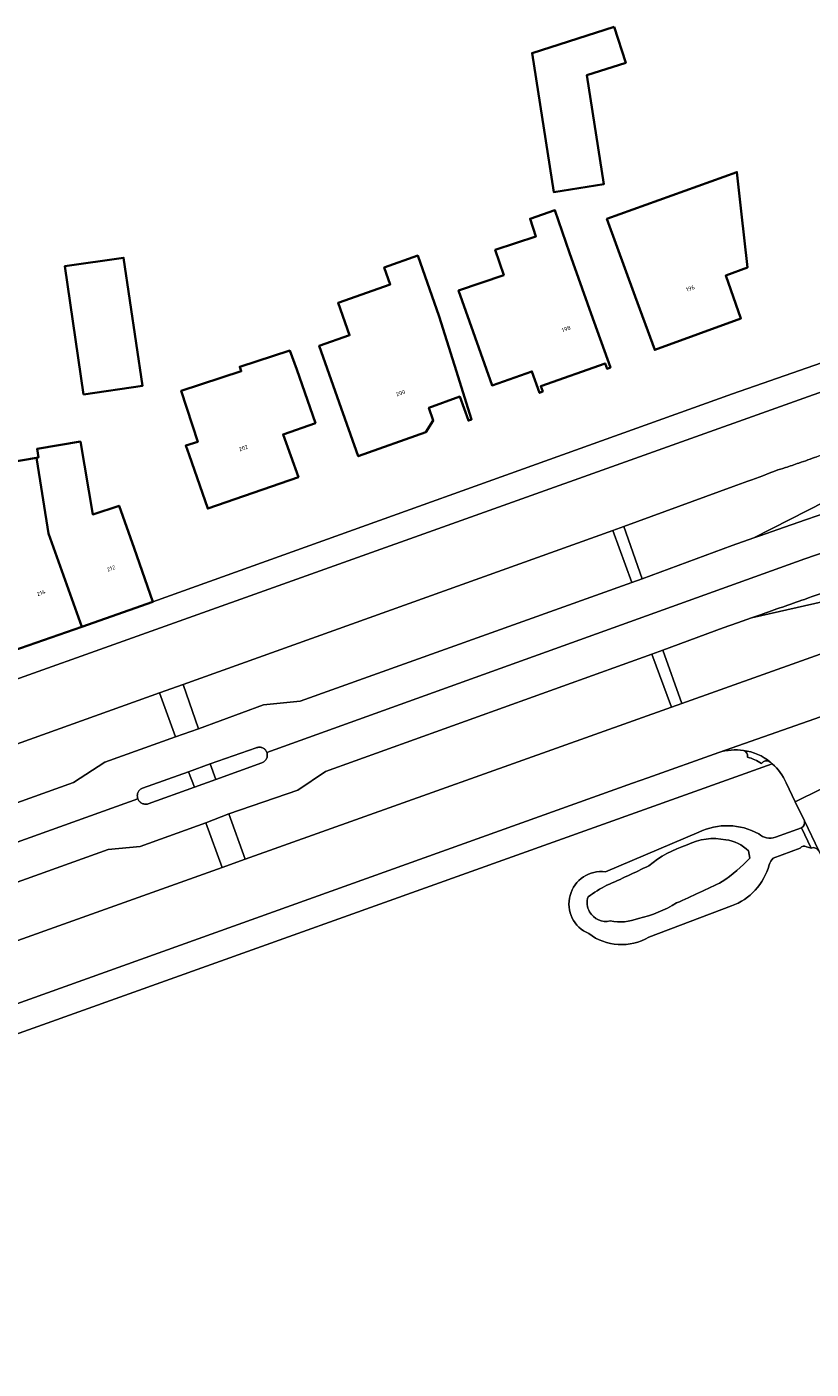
# Model space of a CAD drawing. Header units: metres. Extents: x 197700 to 204338, y 317132 to 325229.
# Tile 280 of 656: x 200072 to 200141, y 319517 to 319635. Entities that reach past the tile are written whole.
import ezdxf
from ezdxf.enums import TextEntityAlignment as Align

# ---------------------------------------------------------------- set-up
doc = ezdxf.new("R2010")
doc.units = ezdxf.units.M
for name, color, linetype, lineweight in [('B-WE-GR-GRAS-GV', 60, 'Continuous', 13), ('B-WE-OG-BEBOUWING-GV', 7, 'Continuous', 35), ('B-WE-OG-BEBOUWING-T18', 10, 'Continuous', 18), ('B-WE-OG-TERREIN_CULTUURSCHEIDING-GV', 7, 'Continuous', 18), ('B-WE-OG-TERREIN_ERF-GV', 7, 'Continuous', 18), ('B-WE-OG-WATER_GREPPEL-GV', 160, 'Continuous', 18), ('B-WE-VH-VERHARDING_ASFALT-GV', 252, 'Continuous', 18), ('B-WE-VH-VERHARDING_BETONSTRAATSTEEN-GV', 252, 'Continuous', 18), ('B-WE-VH-VERHARDING_TEGEL-GV', 252, 'Continuous', 18)]:
    doc.layers.add(name, color=color, linetype=linetype, lineweight=lineweight)
doc.styles.add('NLCS-ISO-M200-T18', font='NLCS-ISO.ttf', dxfattribs={"height": 0.36})

msp = doc.modelspace()

# ---------------------------------------------------------------- linework, layer by layer
at = {"layer": 'B-WE-GR-GRAS-GV'}
for points in [[(200137.172, 319570.619), (200057.348, 319542.069), (200031.049, 319532.703), (200028.425, 319531.778), (200028.552, 319531.065)], [(200139.995, 319565.592), (200139.184, 319567.282), (200138.385, 319568.937)], [(200122.515, 319561.119), (200130.709, 319564.601)], [(200137.458, 319564.161), (200139.747, 319564.99)], [(200139.615, 319563.212), (200137.252, 319562.316)], [(200140.591, 319563.212), (200140.195, 319563.315)], [(200133.593, 319558.121), (200126.324, 319555.377)]]:
    msp.add_lwpolyline(points, dxfattribs=at)
for points in [[(200138.385, 319568.937, 0.1088066), (200137.172, 319570.619)], [(200139.747, 319564.99, 0.3480494), (200139.995, 319565.592)], [(200130.709, 319564.601, -0.2442808), (200135.982, 319564.455)], [(200135.982, 319564.455, 0.2773033), (200137.458, 319564.161)], [(200140.195, 319563.315, 0.4019093), (200139.615, 319563.212)], [(200141.265, 319562.951, 0.3728049), (200140.591, 319563.212)], [(200137.252, 319562.316, 0.1362414), (200136.894, 319561.719)], [(200121.042, 319555.688, -0.8745342), (200122.515, 319561.119)], [(200136.894, 319561.719, -0.2436129), (200133.593, 319558.121)], [(200126.324, 319555.377, -0.3027246), (200121.042, 319555.688)]]:
    msp.add_lwpolyline(points, format="xyb", dxfattribs=at)
at = {"layer": 'B-WE-OG-BEBOUWING-GV'}
for points in [[(200123.279, 319635.374), (200116.062, 319633.063), (200117.968, 319620.853), (200122.365, 319621.539), (200120.868, 319631.127), (200124.288, 319632.223)], [(200125.128, 319611.685), (200126.844, 319606.989), (200134.412, 319609.755), (200133.09, 319613.514), (200134.992, 319614.216), (200134.426, 319619.184), (200134.069, 319622.604), (200122.642, 319618.488)], [(200110.891, 319608.576), (200112.554, 319603.86), (200116.043, 319605.09), (200116.718, 319603.209), (200117.003, 319603.335), (200116.839, 319603.808), (200122.481, 319605.801), (200122.649, 319605.331), (200122.941, 319605.435), (200121.257, 319610.143), (200119.339, 319615.506), (200118.072, 319619.257), (200115.882, 319618.517), (200116.406, 319616.964), (200112.828, 319615.765), (200113.573, 319613.558), (200109.607, 319612.219)], [(200076.645, 319603.066), (200081.82, 319603.815), (200080.16, 319615.079), (200074.984, 319614.33)], [(200099.116, 319602.358), (200100.782, 319597.644), (200106.723, 319599.744), (200107.378, 319600.781), (200106.99, 319601.906), (200109.71, 319602.886), (200110.462, 319600.778), (200110.75, 319600.869), (200109.244, 319605.637), (200107.888, 319609.93), (200106.007, 319615.267), (200103.068, 319614.231), (200103.592, 319612.744), (200099.012, 319611.119), (200100.021, 319608.275), (200097.354, 319607.343)], [(200066.725, 319591.117), (200068.783, 319585.243), (200070.436, 319580.525), (200076.488, 319582.645), (200073.545, 319590.853), (200072.538, 319597.334), (200072.517, 319597.507), (200068.207, 319596.779), (200067.745, 319599.511), (200068.311, 319599.607), (200066.703, 319609.125), (200062.57, 319608.426), (200063.811, 319601.082), (200063.956, 319601.107), (200064.359, 319598.774), (200064.887, 319595.721), (200065.627, 319591.508), (200065.738, 319590.797)], [(200095.378, 319605.273), (200094.763, 319606.925), (200090.365, 319605.507), (200090.495, 319605.105), (200085.222, 319603.401), (200086.672, 319598.914), (200085.627, 319598.578), (200085.914, 319597.755), (200087.56, 319593.034), (200095.519, 319595.808), (200094.184, 319599.562), (200097.023, 319600.551)], [(200082.729, 319584.832), (200081.075, 319589.551), (200079.765, 319593.287), (200077.445, 319592.522), (200076.362, 319598.933), (200072.553, 319598.29), (200072.68, 319597.535), (200072.517, 319597.507), (200072.538, 319597.334), (200073.545, 319590.853), (200076.488, 319582.645)]]:
    msp.add_lwpolyline(points, close=True, dxfattribs=at)
at = {"layer": 'B-WE-OG-TERREIN_CULTUURSCHEIDING-GV'}
for points in [[(200133.729, 319594.973), (200124.125, 319591.477), (200125.741, 319586.878), (200133.657, 319589.798), (200135.554, 319590.462), (200143.427, 319594.495), (200142.312, 319598.026), (200141.637, 319597.793), (200141.089, 319597.601)], [(200137.457, 319596.356), (200136.901, 319596.139), (200136.343, 319595.925)], [(200088.819, 319561.49), (200087.393, 319565.428), (200081.612, 319563.353), (200078.795, 319563.088), (200022.306, 319542.818)], [(200130.709, 319564.601), (200122.515, 319561.119)], [(200140.195, 319563.315), (200140.591, 319563.212), (200139.747, 319564.99), (200137.458, 319564.161)], [(200137.252, 319562.316), (200139.615, 319563.212)], [(200135.084, 319562.958), (200135.198, 319562.322)], [(200024.579, 319538.554), (200088.819, 319561.49)], [(200126.324, 319555.377), (200133.593, 319558.121)]]:
    msp.add_lwpolyline(points, dxfattribs=at)
for points in [[(200141.089, 319597.601, -0.0058888), (200139.519, 319597.038)], [(200138.332, 319596.639, 0.0123848), (200137.457, 319596.356)], [(200139.519, 319597.038, -0.0040391), (200138.332, 319596.639)], [(200136.343, 319595.925, -0.0065717), (200133.729, 319594.973)], [(200135.982, 319564.455, 0.2442808), (200130.709, 319564.601)], [(200137.458, 319564.161, -0.2773033), (200135.982, 319564.455)], [(200126.317, 319561.654, -0.0963575), (200129.696, 319563.478)], [(200129.696, 319563.478, -0.171699), (200133.08, 319563.931)], [(200133.08, 319563.931, -0.1738445), (200135.084, 319562.958)], [(200139.615, 319563.212, -0.4019093), (200140.195, 319563.315)], [(200135.198, 319562.322, -0.0563631), (200132.775, 319560.258)], [(200136.894, 319561.719, -0.1362414), (200137.252, 319562.316)], [(200122.515, 319561.119, 0.8745342), (200121.042, 319555.688)], [(200122.628, 319559.948, 0.0157408), (200126.317, 319561.654)], [(200133.593, 319558.121, 0.2436129), (200136.894, 319561.719)], [(200120.983, 319558.929, -0.0202127), (200122.628, 319559.948)], [(200132.775, 319560.258, -0.0139203), (200128.755, 319558.384)], [(200121.122, 319557.595, -0.2270153), (200120.983, 319558.929)], [(200128.755, 319558.384, -0.0876976), (200125.414, 319557.027)], [(200122.929, 319556.798, -0.3293911), (200121.122, 319557.595)], [(200125.414, 319557.027, -0.1428677), (200122.929, 319556.798)], [(200121.042, 319555.688, 0.3027246), (200126.324, 319555.377)]]:
    msp.add_lwpolyline(points, format="xyb", dxfattribs=at)
for points in [[(200086.737, 319573.681), (200092.459, 319575.802), (200095.686, 319576.102), (200124.818, 319586.547), (200123.146, 319591.126), (200085.39, 319577.586)], [(200132.86, 319582.566), (200127.555, 319580.584), (200129.237, 319575.921), (200146.882, 319582.221), (200145.558, 319585.751), (200135.352, 319583.436), (200134.104, 319583.005)], [(200126.579, 319580.234), (200097.905, 319569.945), (200095.471, 319568.307), (200089.416, 319566.204), (200090.857, 319562.218), (200128.314, 319575.591)], [(199999.145, 319546.658), (200000.684, 319542.043), (200075.755, 319568.957), (200078.521, 319570.75), (200084.728, 319572.978), (200083.328, 319576.847)]]:
    msp.add_lwpolyline(points, close=True, dxfattribs=at)
at = {"layer": 'B-WE-OG-TERREIN_ERF-GV'}
for points in [[(200123.279, 319635.374), (200124.288, 319632.223), (200120.868, 319631.127), (200122.365, 319621.539), (200117.968, 319620.853), (200116.062, 319633.063)], [(200134.426, 319619.184), (200134.992, 319614.216), (200133.09, 319613.514), (200134.412, 319609.755), (200126.844, 319606.989), (200125.128, 319611.685), (200122.642, 319618.488), (200134.069, 319622.604)], [(200121.257, 319610.143), (200122.941, 319605.435), (200122.649, 319605.331), (200122.481, 319605.801), (200116.839, 319603.808), (200117.003, 319603.335), (200116.718, 319603.209), (200116.043, 319605.09), (200112.554, 319603.86), (200110.891, 319608.576), (200109.607, 319612.219), (200113.573, 319613.558), (200112.828, 319615.765), (200116.406, 319616.964), (200115.882, 319618.517), (200118.072, 319619.257), (200119.339, 319615.506)], [(200076.645, 319603.066), (200074.984, 319614.33), (200080.16, 319615.079), (200081.82, 319603.815)], [(200109.244, 319605.637), (200110.75, 319600.869), (200110.462, 319600.778), (200109.71, 319602.886), (200106.99, 319601.906), (200107.378, 319600.781), (200106.723, 319599.744), (200100.782, 319597.644), (200099.116, 319602.358), (200097.354, 319607.343), (200100.021, 319608.275), (200099.012, 319611.119), (200103.592, 319612.744), (200103.068, 319614.231), (200106.007, 319615.267), (200107.888, 319609.93)], [(200085.627, 319598.578), (200086.672, 319598.914), (200085.222, 319603.401), (200090.495, 319605.105), (200090.365, 319605.507), (200094.763, 319606.925), (200095.378, 319605.273), (200097.023, 319600.551), (200094.184, 319599.562), (200095.519, 319595.808), (200087.56, 319593.034), (200085.914, 319597.755)]]:
    msp.add_lwpolyline(points, close=True, dxfattribs=at)
msp.add_lwpolyline([(200068.207, 319596.779), (200072.517, 319597.507), (200072.68, 319597.535), (200072.553, 319598.29), (200076.362, 319598.933), (200077.445, 319592.522), (200079.765, 319593.287), (200081.075, 319589.551), (200082.729, 319584.832), (200133.667, 319603.133), (200148.728, 319608.363), (200164.784, 319613.633)], dxfattribs=at)
at = {"layer": 'B-WE-OG-WATER_GREPPEL-GV'}
for points in [[(200129.696, 319563.478, 0.0963575), (200126.317, 319561.654)], [(200133.08, 319563.931, 0.171699), (200129.696, 319563.478)], [(200135.084, 319562.958, 0.1738445), (200133.08, 319563.931)], [(200132.775, 319560.258, 0.0563631), (200135.198, 319562.322)], [(200126.317, 319561.654, -0.0157408), (200122.628, 319559.948)], [(200122.628, 319559.948, 0.0202127), (200120.983, 319558.929)], [(200128.755, 319558.384, 0.0139203), (200132.775, 319560.258)], [(200120.983, 319558.929, 0.2270153), (200121.122, 319557.595)], [(200125.414, 319557.027, 0.0876976), (200128.755, 319558.384)], [(200121.122, 319557.595, 0.3293911), (200122.929, 319556.798)], [(200122.929, 319556.798, 0.1428677), (200125.414, 319557.027)]]:
    msp.add_lwpolyline(points, format="xyb", dxfattribs=at)
msp.add_lwpolyline([(200135.198, 319562.322), (200135.084, 319562.958)], dxfattribs=at)
at = {"layer": 'B-WE-VH-VERHARDING_ASFALT-GV'}
for points in [[(200160.889, 319609.81), (200149.442, 319606.045), (200140.766, 319603.042), (200009.119, 319556.045), (199992.74, 319550.238)], [(200136.343, 319595.925), (200136.901, 319596.139), (200137.457, 319596.356)], [(199850.362, 319493.417), (199853.706, 319494.537), (199861.725, 319497.379), (199874.962, 319502.126), (199876.494, 319502.675), (199997.608, 319546.107), (199999.145, 319546.658), (200083.328, 319576.847), (200085.39, 319577.586), (200123.146, 319591.126), (200124.125, 319591.477), (200133.729, 319594.973)], [(200161.264, 319595.929), (200140.044, 319588.622), (200092.75, 319571.612), (200092.769, 319571.552), (200092.782, 319571.491), (200092.79, 319571.429), (200092.792, 319571.366), (200092.789, 319571.304), (200092.78, 319571.242), (200092.765, 319571.181), (200092.745, 319571.121), (200092.72, 319571.064), (200092.69, 319571.009), (200092.655, 319570.957), (200092.616, 319570.908), (200092.572, 319570.863), (200092.525, 319570.822), (200092.474, 319570.786), (200092.42, 319570.754), (200092.363, 319570.727), (200092.305, 319570.705), (200092.303, 319570.705), (200088.254, 319569.239), (200086.38, 319568.561), (200082.329, 319567.095), (200082.317, 319567.091), (200082.253, 319567.075), (200082.188, 319567.064), (200082.122, 319567.06), (200082.056, 319567.061), (200081.991, 319567.068), (200081.926, 319567.081), (200081.863, 319567.099), (200081.802, 319567.123), (200081.743, 319567.153), (200081.687, 319567.187), (200081.635, 319567.227), (200081.586, 319567.271), (200081.541, 319567.319), (200081.501, 319567.371), (200081.465, 319567.427), (200081.435, 319567.485), (200081.41, 319567.546), (199966.743, 319526.38)], [(199966.743, 319526.38), (200081.41, 319567.546), (200081.391, 319567.609), (200081.377, 319567.673), (200081.369, 319567.738), (200081.367, 319567.804), (200081.37, 319567.87), (200081.38, 319567.935), (200081.395, 319567.999), (200081.416, 319568.061), (200081.443, 319568.121), (200081.475, 319568.179), (200081.512, 319568.234), (200081.553, 319568.285), (200081.599, 319568.332), (200081.649, 319568.375), (200081.703, 319568.413), (200081.759, 319568.446), (200081.831, 319568.479), (200085.867, 319569.919), (200087.761, 319570.595), (200091.825, 319572.021), (200091.826, 319572.022), (200091.885, 319572.043), (200091.946, 319572.058), (200092.008, 319572.069), (200092.07, 319572.073), (200092.133, 319572.072), (200092.195, 319572.066), (200092.257, 319572.054), (200092.317, 319572.036), (200092.375, 319572.013), (200092.431, 319571.986), (200092.485, 319571.953), (200092.535, 319571.915), (200092.582, 319571.873), (200092.624, 319571.828), (200092.663, 319571.778), (200092.697, 319571.726), (200092.726, 319571.67), (200092.75, 319571.612), (200140.044, 319588.622), (200161.264, 319595.929)], [(200140.088, 319592.044), (200137.656, 319591.19)], [(200136.333, 319590.728), (200135.554, 319590.462), (200133.657, 319589.798), (200125.741, 319586.878), (200124.818, 319586.547), (200095.686, 319576.102), (200092.459, 319575.802), (200086.737, 319573.681), (200084.728, 319572.978), (200078.521, 319570.75), (200075.755, 319568.957), (200000.684, 319542.043), (199999.152, 319541.494), (199950.378, 319524.007)], [(200022.306, 319542.818), (199996.832, 319533.708), (199998.394, 319534.133), (200000, 319534.338), (200000.877, 319534.355), (200001.753, 319534.309), (200014.67, 319533.108), (200018.32, 319532.448), (200022.018, 319532.047), (200124.902, 319568.915), (200126.232, 319569.378), (200132.477, 319571.604), (200145.927, 319576.326), (200146.666, 319576.592), (200152.764, 319578.782), (200153.024, 319578.876), (200166.38, 319583.372), (200167.453, 319583.704), (200184.623, 319588.886)], [(200155.905, 319585.487), (200155.519, 319585.354), (200155.134, 319585.219), (200154.621, 319585.036), (200151.528, 319583.88), (200146.882, 319582.221), (200129.237, 319575.921), (200128.314, 319575.591), (200090.857, 319562.218), (200088.819, 319561.49), (200024.579, 319538.554)], [(199976.803, 319526.556), (199996.832, 319533.708), (200022.306, 319542.818), (200078.795, 319563.088), (200081.612, 319563.353), (200087.393, 319565.428), (200089.416, 319566.204), (200095.471, 319568.307), (200097.905, 319569.945), (200126.579, 319580.234), (200127.555, 319580.584), (200132.86, 319582.566), (200134.104, 319583.005), (200135.352, 319583.436), (200136.131, 319583.717)]]:
    msp.add_lwpolyline(points, dxfattribs=at)
for points in [[(200139.519, 319597.038, 0.0058888), (200141.089, 319597.601)], [(200137.457, 319596.356, -0.0123848), (200138.332, 319596.639)], [(200138.332, 319596.639, 0.0040391), (200139.519, 319597.038)], [(200133.729, 319594.973, 0.0065717), (200136.343, 319595.925)], [(200145.577, 319593.956, 0.0007065), (200140.088, 319592.044)], [(200137.656, 319591.19, -0.0029301), (200136.333, 319590.728)], [(200140.008, 319585.063, -0.002078), (200145.471, 319586.988)], [(200136.131, 319583.717, 0.0010007), (200140.008, 319585.063)]]:
    msp.add_lwpolyline(points, format="xyb", dxfattribs=at)
at = {"layer": 'B-WE-VH-VERHARDING_BETONSTRAATSTEEN-GV'}
for points in [[(200185.796, 319606.686), (200164.305, 319603.099), (200164.19, 319603.08), (200152.806, 319599.299), (200143.427, 319594.495), (200135.554, 319590.462), (200136.333, 319590.728)], [(200137.656, 319591.19), (200140.088, 319592.044)], [(200136.131, 319583.717), (200135.352, 319583.436), (200145.558, 319585.751), (200157.817, 319588.531)], [(200145.927, 319576.326), (200132.477, 319571.604)], [(200137.001, 319570.764), (200137.017, 319570.752), (200137.172, 319570.619)], [(200138.385, 319568.937), (200139.184, 319567.282), (200143.701, 319569.509), (200143.441, 319570.074)], [(200141.265, 319562.951), (200139.995, 319565.592)], [(200139.747, 319564.99), (200140.591, 319563.212)]]:
    msp.add_lwpolyline(points, dxfattribs=at)
for points in [[(200140.088, 319592.044, -0.0007065), (200145.577, 319593.956)], [(200136.333, 319590.728, 0.0029301), (200137.656, 319591.19)], [(200145.471, 319586.988, 0.002078), (200140.008, 319585.063)], [(200140.008, 319585.063, -0.0010007), (200136.131, 319583.717)], [(200132.477, 319571.604, -0.1150645), (200134.658, 319571.791)], [(200134.658, 319571.791, -0.1360206), (200137.001, 319570.764)], [(200137.001, 319570.764, 0.1360206), (200134.658, 319571.791)], [(200134.658, 319571.791, -0.3902271), (200134.997, 319571.195)], [(200134.997, 319571.195, -0.0832507), (200136.231, 319570.633)], [(200136.231, 319570.633, -0.4403298), (200137.001, 319570.764)], [(200137.172, 319570.619, -0.1088066), (200138.385, 319568.937)], [(200139.995, 319565.592, -0.3480494), (200139.747, 319564.99)], [(200140.591, 319563.212, -0.3728049), (200141.265, 319562.951)]]:
    msp.add_lwpolyline(points, format="xyb", dxfattribs=at)
msp.add_lwpolyline([(200155.167, 319545.625), (200146.151, 319564.351), (200143.701, 319569.509), (200139.184, 319567.282), (200139.995, 319565.592), (200141.265, 319562.951), (200159.478, 319525.074), (200160.179, 319523.616), (200164.706, 319525.794), (200161.333, 319532.844), (200161.332, 319532.846), (200157.614, 319540.552)], close=True, dxfattribs=at)
at = {"layer": 'B-WE-VH-VERHARDING_TEGEL-GV'}
for points in [[(200164.784, 319613.633), (200148.728, 319608.363), (200133.667, 319603.133), (200082.729, 319584.832)], [(200009.119, 319556.045), (200140.766, 319603.042), (200149.442, 319606.045), (200160.889, 319609.81)], [(200082.729, 319584.832), (200076.488, 319582.645), (200070.436, 319580.525), (200068.992, 319580.039), (200062.67, 319577.833), (200062.594, 319578.05), (200060.226, 319577.208), (200060.302, 319576.991), (200054.646, 319574.999), (200054.309, 319574.651), (200050.582, 319573.488), (200050.107, 319573.327), (200050.451, 319572.377), (200047.534, 319571.344), (200042.934, 319569.733), (200040.039, 319568.705), (200039.726, 319569.627), (200039.233, 319569.498), (200008.524, 319558.435), (200004.025, 319556.819)], [(200132.477, 319571.604), (200126.232, 319569.378), (200124.902, 319568.915)], [(200124.902, 319568.915), (200022.018, 319532.047), (200023.615, 319530.223), (200026.374, 319531.054), (200028.425, 319531.778), (200031.049, 319532.703), (200057.348, 319542.069), (200137.172, 319570.619), (200137.017, 319570.752), (200137.001, 319570.764)]]:
    msp.add_lwpolyline(points, dxfattribs=at)
for points in [[(200124.125, 319591.477), (200123.146, 319591.126), (200124.818, 319586.547), (200125.741, 319586.878)], [(200128.314, 319575.591), (200129.237, 319575.921), (200127.555, 319580.584), (200126.579, 319580.234)], [(200083.328, 319576.847), (200084.728, 319572.978), (200086.737, 319573.681), (200085.39, 319577.586)], [(200092.75, 319571.612), (200092.726, 319571.67), (200092.697, 319571.726), (200092.663, 319571.778), (200092.624, 319571.828), (200092.582, 319571.873), (200092.535, 319571.915), (200092.485, 319571.953), (200092.431, 319571.986), (200092.375, 319572.013), (200092.317, 319572.036), (200092.257, 319572.054), (200092.195, 319572.066), (200092.133, 319572.072), (200092.07, 319572.073), (200092.008, 319572.069), (200091.946, 319572.058), (200091.885, 319572.043), (200091.826, 319572.022), (200091.825, 319572.021), (200087.761, 319570.595), (200088.254, 319569.239), (200092.303, 319570.705), (200092.305, 319570.705), (200092.363, 319570.727), (200092.42, 319570.754), (200092.474, 319570.786), (200092.525, 319570.822), (200092.572, 319570.863), (200092.616, 319570.908), (200092.655, 319570.957), (200092.69, 319571.009), (200092.72, 319571.064), (200092.745, 319571.121), (200092.765, 319571.181), (200092.78, 319571.242), (200092.789, 319571.304), (200092.792, 319571.366), (200092.79, 319571.429), (200092.782, 319571.491), (200092.769, 319571.552)], [(200087.761, 319570.595), (200085.867, 319569.919), (200086.38, 319568.561), (200088.254, 319569.239)], [(200085.867, 319569.919), (200081.831, 319568.479), (200081.759, 319568.446), (200081.703, 319568.413), (200081.649, 319568.375), (200081.599, 319568.332), (200081.553, 319568.285), (200081.512, 319568.234), (200081.475, 319568.179), (200081.443, 319568.121), (200081.416, 319568.061), (200081.395, 319567.999), (200081.38, 319567.935), (200081.37, 319567.87), (200081.367, 319567.804), (200081.369, 319567.738), (200081.377, 319567.673), (200081.391, 319567.609), (200081.41, 319567.546), (200081.435, 319567.485), (200081.465, 319567.427), (200081.501, 319567.371), (200081.541, 319567.319), (200081.586, 319567.271), (200081.635, 319567.227), (200081.687, 319567.187), (200081.743, 319567.153), (200081.802, 319567.123), (200081.863, 319567.099), (200081.926, 319567.081), (200081.991, 319567.068), (200082.056, 319567.061), (200082.122, 319567.06), (200082.188, 319567.064), (200082.253, 319567.075), (200082.317, 319567.091), (200082.329, 319567.095), (200086.38, 319568.561)], [(200087.393, 319565.428), (200088.819, 319561.49), (200090.857, 319562.218), (200089.416, 319566.204)]]:
    msp.add_lwpolyline(points, close=True, dxfattribs=at)
for points in [[(200134.658, 319571.791, 0.1150645), (200132.477, 319571.604)], [(200134.997, 319571.195, 0.3902271), (200134.658, 319571.791)], [(200136.231, 319570.633, 0.0832507), (200134.997, 319571.195)], [(200137.001, 319570.764, 0.4403298), (200136.231, 319570.633)]]:
    msp.add_lwpolyline(points, format="xyb", dxfattribs=at)

# ---------------------------------------------------------------- texts
at = {"layer": 'B-WE-OG-BEBOUWING-T18', "style": 'NLCS-ISO-M200-T18'}
for s, rotation, p in [('196', 20, (200129.974, 319612.392)), ('198', 19.4, (200119.056, 319608.833)), ('200', 19.4, (200104.507, 319603.203)), ('202', 19.2, (200090.687, 319598.36)), ('212', 19.3, (200079.062, 319587.785)), ('214', 19.3, (200072.915, 319585.632))]:
    msp.add_text(s, height=0.36, rotation=rotation, dxfattribs=at).set_placement(p, align=Align.MIDDLE)

doc.saveas('drawing.dxf')
